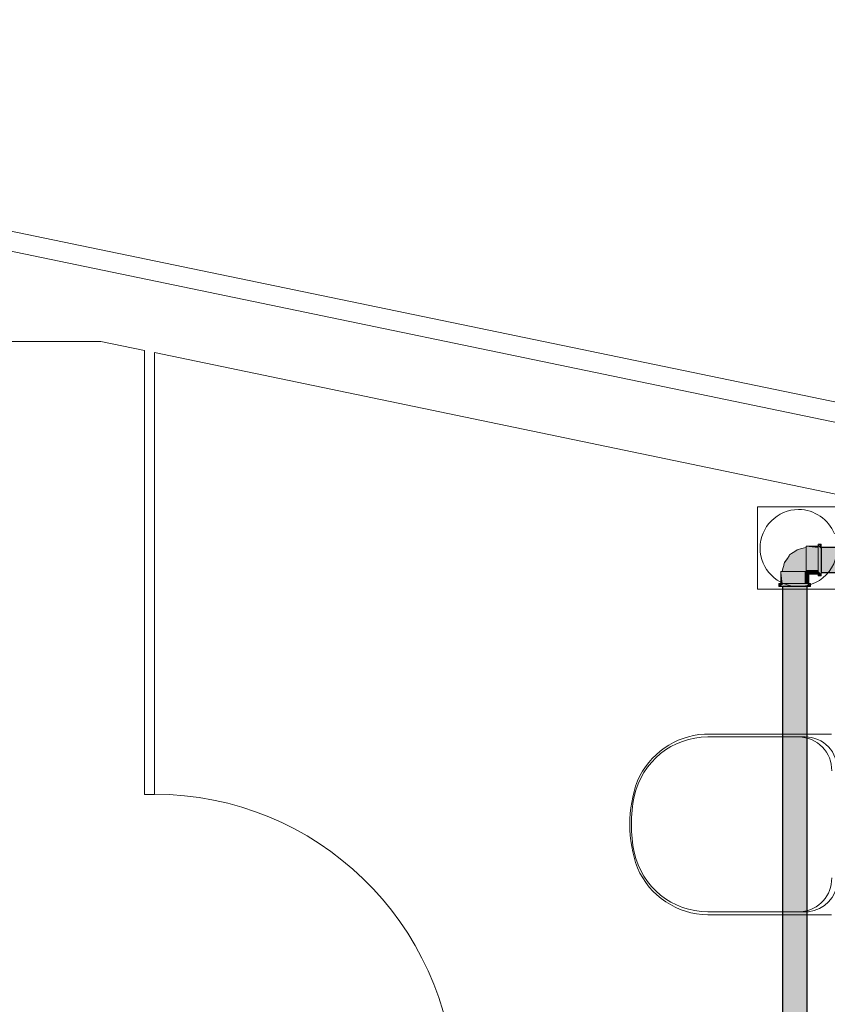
# Model space of a CAD drawing. Header units: millimetres. Extents: x 567 to 934, y -1 to 364.
# Tile 689 of 1056: x 777.32 to 780.55, y 109.88 to 113.82. Entities that reach past the tile are written whole.
import ezdxf

# ---------------------------------------------------------------- set-up
doc = ezdxf.new("R2010")
doc.units = ezdxf.units.MM
doc.header["$MEASUREMENT"] = 0
for name, color, linetype, lineweight in [('A-ANNO-SYMB', 7, 'Continuous', 9), ('A-WALL', 7, 'Continuous', 25), ('AF-Condutos', 140, 'Continuous', 25), ('AF-Conexões', 152, 'Continuous', 18), ('ARQ-ALV-REB', 7, 'Continuous', 18), ('ARQ-ESQUAD', 7, 'Continuous', 25), ('C-PROP-LINE', 7, 'Continuous', 25), ('Caixas e Ralos - TIGRE', 7, 'Continuous', 13), ('Peças hidrossanitárias', 7, 'Continuous', 13)]:
    doc.layers.add(name, color=color, linetype=linetype, lineweight=lineweight)

msp = doc.modelspace()

# ---------------------------------------------------------------- hatches: boundary and pattern name
at = {"layer": 'AF-Condutos', "linetype": 'Continuous'}
for points in [[(780.893, 111.7096), (780.525, 111.7096), (780.525, 111.6102), (780.893, 111.6102)], [(780.469, 104.6582), (780.469, 111.5539), (780.3701, 111.5539), (780.3701, 104.6582)]]:
    msp.add_hatch(color=151, dxfattribs=at).paths.add_polyline_path(points)
at = {"layer": 'AF-Conexões', "linetype": 'Continuous'}
for points in [[(780.3779, 111.6499), (780.3692, 111.6143), (780.4646, 111.6143), (780.4646, 111.708), (780.429, 111.701), (780.3987, 111.6801)], [(780.513, 111.7159), (780.4646, 111.7159), (780.4646, 111.714), (780.513, 111.7084)], [(780.4646, 111.714), (780.4646, 111.6203), (780.513, 111.6203), (780.513, 111.7084)], [(780.525, 111.7207), (780.513, 111.7229), (780.525, 111.7145)], [(780.513, 111.7207), (780.513, 111.7159), (780.525, 111.7044), (780.525, 111.7145)], [(780.525, 111.6053), (780.525, 111.7044), (780.513, 111.7145), (780.513, 111.6153)], [(780.363, 111.6143), (780.363, 111.5659), (780.3705, 111.5659), (780.3649, 111.6143)], [(780.3649, 111.6143), (780.3705, 111.5659), (780.4586, 111.5659), (780.4586, 111.6143)], [(780.475, 111.6143), (780.4586, 111.6143), (780.4586, 111.5659), (780.475, 111.5659)], [(780.4646, 111.6039), (780.513, 111.6039), (780.513, 111.6203), (780.4646, 111.6203)], [(780.513, 111.5969), (780.525, 111.5969), (780.525, 111.6039), (780.513, 111.6153)], [(780.356, 111.5659), (780.356, 111.5539), (780.363, 111.5539), (780.3744, 111.5659)], [(780.3644, 111.5539), (780.4635, 111.5539), (780.4735, 111.5659), (780.3744, 111.5659)], [(780.4798, 111.5659), (780.475, 111.5659), (780.4635, 111.5539), (780.4735, 111.5539)], [(780.4798, 111.5539), (780.482, 111.5659), (780.4735, 111.5539)]]:
    msp.add_hatch(color=161, dxfattribs=at).paths.add_polyline_path(points)

# ---------------------------------------------------------------- linework, layer by layer
at = {"layer": 'A-ANNO-SYMB', "color": 8, "linetype": 'Continuous', "lineweight": 5}
msp.add_line((774.3626, 113.5819), (788.112, 110.728), dxfattribs=at)
at = {"layer": 'A-WALL', "color": 8, "lineweight": 5}
for p, q in [((788.479, 110.5708), (763.6793, 115.7183)), ((774.319, 112.5337), (777.6446, 112.5337)), ((777.6446, 112.5337), (777.819, 112.4975)), ((777.819, 112.4975), (777.819, 110.7227)), ((777.859, 110.7227), (777.859, 112.4892)), ((777.859, 112.4892), (780.6085, 111.9185)), ((777.819, 110.7227), (777.859, 110.7227))]:
    msp.add_line(p, q, dxfattribs=at)
at = {"layer": 'AF-Condutos'}
for p, q in [((780.525, 111.7096), (780.525, 111.7032)), ((780.6554, 111.7096), (780.525, 111.7096)), ((780.525, 111.7032), (780.525, 111.6893)), ((780.525, 111.6893), (780.525, 111.6703)), ((780.525, 111.6703), (780.525, 111.6499)), ((780.525, 111.6499), (780.525, 111.6495)), ((780.525, 111.6495), (780.525, 111.6305)), ((780.525, 111.6305), (780.525, 111.6166)), ((780.525, 111.6166), (780.525, 111.6102)), ((780.525, 111.6102), (780.6554, 111.6102)), ((780.3701, 111.5539), (780.3701, 105.2171)), ((780.3785, 111.5539), (780.3701, 111.5539)), ((780.394, 111.5539), (780.3785, 111.5539)), ((780.4138, 111.5539), (780.394, 111.5539)), ((780.4344, 111.5539), (780.4138, 111.5539)), ((780.4524, 111.5539), (780.4344, 111.5539)), ((780.4647, 111.5539), (780.4524, 111.5539)), ((780.469, 111.5539), (780.4647, 111.5539)), ((780.469, 105.2171), (780.469, 111.5539))]:
    msp.add_line(p, q, dxfattribs=at)
at = {"layer": 'AF-Conexões'}
for p, q in [((780.4191, 111.6939), (780.4064, 111.686)), ((780.429, 111.701), (780.4191, 111.6939)), ((780.4468, 111.7053), (780.429, 111.701)), ((780.4646, 111.7097), (780.4468, 111.7053)), ((780.4646, 111.7159), (780.4646, 111.714)), ((780.513, 111.7159), (780.4646, 111.7159)), ((780.4646, 111.714), (780.4646, 111.7097)), ((780.4646, 111.7097), (780.4646, 111.7084)), ((780.4646, 111.708), (780.4646, 111.7097)), ((780.4646, 111.7084), (780.4646, 111.6995)), ((780.4646, 111.7029), (780.4646, 111.708)), ((780.4646, 111.6948), (780.4646, 111.7029)), ((780.4646, 111.6995), (780.4646, 111.6879)), ((780.4646, 111.6843), (780.4646, 111.6948)), ((780.513, 111.7229), (780.513, 111.7207)), ((780.525, 111.7229), (780.513, 111.7229)), ((780.513, 111.7207), (780.513, 111.7159)), ((780.513, 111.7159), (780.513, 111.7145)), ((780.513, 111.714), (780.513, 111.7159)), ((780.513, 111.7145), (780.513, 111.7044)), ((780.513, 111.7084), (780.513, 111.714)), ((780.513, 111.6995), (780.513, 111.7084)), ((780.513, 111.7044), (780.513, 111.6914)), ((780.513, 111.6879), (780.513, 111.6995)), ((780.513, 111.6914), (780.513, 111.6762)), ((780.525, 111.7207), (780.525, 111.7229)), ((780.525, 111.7145), (780.525, 111.7207)), ((780.525, 111.7096), (780.525, 111.7145)), ((780.525, 111.7044), (780.525, 111.7096)), ((780.525, 111.6914), (780.525, 111.7044)), ((780.525, 111.6762), (780.525, 111.6914)), ((780.3779, 111.6499), (780.3771, 111.6467)), ((780.3883, 111.665), (780.3779, 111.6499)), ((780.3898, 111.6666), (780.3808, 111.6527)), ((780.3808, 111.6527), (780.3883, 111.665)), ((780.3967, 111.6767), (780.3898, 111.6666)), ((780.3987, 111.6801), (780.3967, 111.6767)), ((780.4064, 111.686), (780.3987, 111.6801)), ((780.4646, 111.6879), (780.4646, 111.6744)), ((780.4646, 111.672), (780.4646, 111.6843)), ((780.4646, 111.6744), (780.4646, 111.6599)), ((780.4646, 111.6589), (780.4646, 111.672)), ((780.4646, 111.6599), (780.4646, 111.6454)), ((780.4646, 111.6459), (780.4646, 111.6589)), ((780.513, 111.6744), (780.513, 111.6879)), ((780.513, 111.6762), (780.513, 111.6599)), ((780.513, 111.6599), (780.513, 111.6744)), ((780.513, 111.6599), (780.513, 111.6436)), ((780.513, 111.6454), (780.513, 111.6599)), ((780.525, 111.6599), (780.525, 111.6762)), ((780.525, 111.6436), (780.525, 111.6599)), ((780.3649, 111.6143), (780.363, 111.6143)), ((780.363, 111.6143), (780.363, 111.5659)), ((780.3692, 111.6143), (780.3649, 111.6143)), ((780.3721, 111.6264), (780.3692, 111.6143)), ((780.3705, 111.6143), (780.3692, 111.6143)), ((780.3692, 111.6143), (780.3713, 111.6143)), ((780.3794, 111.6143), (780.3705, 111.6143)), ((780.3713, 111.6143), (780.3775, 111.6143)), ((780.3751, 111.6384), (780.3721, 111.6264)), ((780.3771, 111.6467), (780.3751, 111.6384)), ((780.3775, 111.6143), (780.3873, 111.6143)), ((780.391, 111.6143), (780.3794, 111.6143)), ((780.3873, 111.6143), (780.3998, 111.6143)), ((780.4045, 111.6143), (780.391, 111.6143)), ((780.3998, 111.6143), (780.4139, 111.6143)), ((780.419, 111.6143), (780.4045, 111.6143)), ((780.4139, 111.6143), (780.4285, 111.6143)), ((780.4335, 111.6143), (780.419, 111.6143)), ((780.4285, 111.6143), (780.4424, 111.6143)), ((780.447, 111.6143), (780.4335, 111.6143)), ((780.4424, 111.6143), (780.4546, 111.6143)), ((780.4586, 111.6143), (780.447, 111.6143)), ((780.4546, 111.6143), (780.4646, 111.6143)), ((780.4646, 111.6143), (780.4586, 111.6143)), ((780.4646, 111.6398), (780.4646, 111.6459)), ((780.4646, 111.6454), (780.4646, 111.6319)), ((780.4646, 111.6337), (780.4646, 111.6398)), ((780.4646, 111.623), (780.4646, 111.6337)), ((780.4646, 111.6319), (780.4646, 111.6203)), ((780.4646, 111.6143), (780.4646, 111.623)), ((780.4646, 111.6203), (780.4646, 111.6143)), ((780.4675, 111.6143), (780.4646, 111.6143)), ((780.4646, 111.6143), (780.4646, 111.6114)), ((780.4646, 111.6114), (780.4646, 111.6058)), ((780.4731, 111.6143), (780.4675, 111.6143)), ((780.475, 111.6143), (780.4731, 111.6143)), ((780.475, 111.6039), (780.475, 111.6143)), ((780.513, 111.6319), (780.513, 111.6454)), ((780.513, 111.6436), (780.513, 111.6284)), ((780.513, 111.6203), (780.513, 111.6319)), ((780.513, 111.6284), (780.513, 111.6153)), ((780.513, 111.6143), (780.513, 111.6203)), ((780.513, 111.6153), (780.513, 111.6053)), ((780.513, 111.6114), (780.513, 111.6143)), ((780.513, 111.6058), (780.513, 111.6114)), ((780.525, 111.6284), (780.525, 111.6436)), ((780.525, 111.6153), (780.525, 111.6284)), ((780.525, 111.6102), (780.525, 111.6153)), ((780.525, 111.6053), (780.525, 111.6102)), ((780.4646, 111.6039), (780.475, 111.6039)), ((780.475, 111.5659), (780.475, 111.6039)), ((780.475, 111.6039), (780.513, 111.6039)), ((780.513, 111.6039), (780.513, 111.6058)), ((780.513, 111.6053), (780.513, 111.6039)), ((780.513, 111.6039), (780.513, 111.599)), ((780.513, 111.599), (780.513, 111.5969)), ((780.513, 111.5969), (780.525, 111.5969)), ((780.525, 111.6039), (780.525, 111.6053)), ((780.525, 111.599), (780.525, 111.6039)), ((780.525, 111.5969), (780.525, 111.599)), ((780.3581, 111.5659), (780.356, 111.5659)), ((780.356, 111.5659), (780.356, 111.5539)), ((780.356, 111.5539), (780.3581, 111.5539)), ((780.363, 111.5659), (780.3581, 111.5659)), ((780.3581, 111.5539), (780.363, 111.5539)), ((780.3644, 111.5659), (780.363, 111.5659)), ((780.363, 111.5659), (780.3649, 111.5659)), ((780.363, 111.5539), (780.3644, 111.5539)), ((780.3744, 111.5659), (780.3644, 111.5659)), ((780.3644, 111.5539), (780.3701, 111.5539)), ((780.3649, 111.5659), (780.3705, 111.5659)), ((780.3701, 111.5539), (780.3744, 111.5539)), ((780.3705, 111.5659), (780.3794, 111.5659)), ((780.3875, 111.5659), (780.3744, 111.5659)), ((780.3744, 111.5539), (780.3875, 111.5539)), ((780.3794, 111.5659), (780.391, 111.5659)), ((780.4027, 111.5659), (780.3875, 111.5659)), ((780.3875, 111.5539), (780.4027, 111.5539)), ((780.391, 111.5659), (780.4045, 111.5659)), ((780.419, 111.5659), (780.4027, 111.5659)), ((780.4027, 111.5539), (780.419, 111.5539)), ((780.4045, 111.5659), (780.419, 111.5659)), ((780.4353, 111.5659), (780.419, 111.5659)), ((780.419, 111.5659), (780.4335, 111.5659)), ((780.419, 111.5539), (780.4353, 111.5539)), ((780.4335, 111.5659), (780.447, 111.5659)), ((780.4505, 111.5659), (780.4353, 111.5659)), ((780.4353, 111.5539), (780.4505, 111.5539)), ((780.447, 111.5659), (780.4586, 111.5659)), ((780.4635, 111.5659), (780.4505, 111.5659)), ((780.4505, 111.5539), (780.4635, 111.5539)), ((780.4586, 111.5659), (780.4646, 111.5659)), ((780.4735, 111.5659), (780.4635, 111.5659)), ((780.4635, 111.5539), (780.469, 111.5539)), ((780.4646, 111.5659), (780.4675, 111.5659)), ((780.4675, 111.5659), (780.4731, 111.5659)), ((780.469, 111.5539), (780.4735, 111.5539)), ((780.4731, 111.5659), (780.475, 111.5659)), ((780.475, 111.5659), (780.4735, 111.5659)), ((780.4735, 111.5539), (780.4798, 111.5539)), ((780.4798, 111.5659), (780.475, 111.5659)), ((780.482, 111.5659), (780.4798, 111.5659)), ((780.4798, 111.5539), (780.482, 111.5539)), ((780.482, 111.5539), (780.482, 111.5659))]:
    msp.add_line(p, q, dxfattribs=at)
at = {"layer": 'ARQ-ALV-REB', "color": 8, "lineweight": 5}
for p, q in [((780.27, 111.5432), (780.27, 111.8722)), ((780.27, 111.8722), (780.5989, 111.8722)), ((780.599, 111.5432), (780.27, 111.5432))]:
    msp.add_line(p, q, dxfattribs=at)
at = {"layer": 'ARQ-ESQUAD', "color": 8, "lineweight": 5}
msp.add_arc((777.859, 109.5227), 1.2007, 1.9092, 90, dxfattribs=at)
at = {"layer": 'C-PROP-LINE', "color": 8, "lineweight": 5}
msp.add_line((827.8839, 102.3918), (763.6793, 115.7183), dxfattribs=at)
at = {"layer": 'Caixas e Ralos - TIGRE', "color": 8, "lineweight": 5}
for p, q in [((780.5989, 111.8722), (780.27, 111.8722)), ((780.27, 111.8722), (780.27, 111.5432)), ((780.27, 111.5432), (780.599, 111.5432))]:
    msp.add_line(p, q, dxfattribs=at)
for start, end in [(90, 270), (21.5777, 90), (270, 15)]:
    msp.add_arc((780.4345, 111.7077), 0.154, start, end, dxfattribs=at)
at = {"layer": 'Peças hidrossanitárias', "color": 8, "lineweight": 5}
for p, q in [((780.27, 111.5432), (780.27, 111.8722)), ((780.27, 111.8722), (780.5989, 111.8722)), ((780.599, 111.5432), (780.27, 111.5432)), ((780.5665, 110.9641), (780.0581, 110.9641)), ((780.0715, 110.9527), (780.4608, 110.9527)), ((780.0712, 110.2412), (780.5665, 110.2412)), ((780.4745, 110.2534), (780.0715, 110.2534))]:
    msp.add_line(p, q, dxfattribs=at)
for centre, radius, start, end in [((780.0715, 110.6522), 0.3004, 90, 168), ((780.0779, 110.6508), 0.314, 93.6172, 156.3827), ((780.4339, 110.8195), 0.1331, 359.0349, 89.0913), ((780.4608, 110.8242), 0.1284, 357.4413, 90), ((780.2699, 110.6027), 0.5102, 160.0784, 199.9216), ((780.303, 110.603), 0.5371, 168, 192), ((780.0715, 110.5538), 0.3004, 192, 270), ((780.0767, 110.5535), 0.3124, 203.5162, 268.9974), ((780.4339, 110.386), 0.1331, 275.2693, 1.1664), ((780.4608, 110.3811), 0.1284, 276.0994, 357.4413)]:
    msp.add_arc(centre, radius, start, end, dxfattribs=at)

doc.saveas('drawing.dxf')
